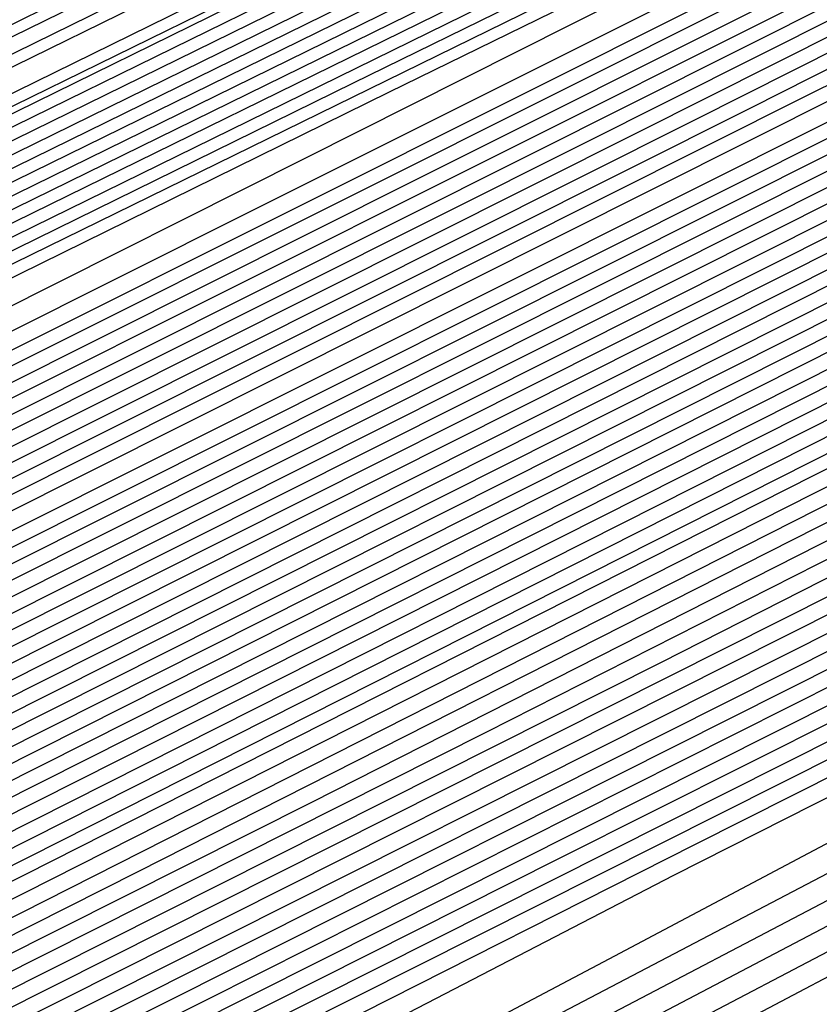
# Model space of a CAD drawing. Extents: x 3249832 to 3255657, y 13789405 to 13793316.
# Tile 346 of 656: x 3254711.84 to 3254712.84, y 13790584.58 to 13790585.81. Entities that reach past the tile are written whole.
import ezdxf

# ---------------------------------------------------------------- set-up
doc = ezdxf.new("R2010")
doc.units = 0
doc.header["$LTSCALE"] = 100
doc.header["$MEASUREMENT"] = 0
for name, color, linetype in [('GRATIO_CON', 10, 'CONTINUOUS'), ('GRATIO_ICON', 7, 'CONTINUOUS'), ('TARGETS_EAST', 7, 'CONTINUOUS')]:
    doc.layers.add(name, color=color, linetype=linetype)

# ---------------------------------------------------------------- blocks, each defined once
blk = doc.blocks.new('Gratio_032316_contours')
at = {"layer": 'GRATIO_CON', "color": 1, "linetype": 'Continuous', "flags": 128}
for points in [[(3254642.139, 13790551.7053), (3254660.6124, 13790560.6687), (3254682.3072, 13790571.2723), (3254700.7352, 13790580.305), (3254711.0317, 13790585.3564), (3254714.825, 13790587.2199), (3254715.3665, 13790587.4896), (3254715.3659, 13790587.4937), (3254715.3657, 13790587.4969), (3254715.3666, 13790587.4975), (3254715.9081, 13790587.7572), (3254719.6861, 13790589.589), (3254729.9352, 13790594.5687), (3254748.2689, 13790603.4881), (3254769.8147, 13790614.0012), (3254788.079, 13790622.9777)], [(3254643.9573, 13790552.6097), (3254661.9705, 13790561.3498), (3254683.1246, 13790571.6892), (3254701.0934, 13790580.4969), (3254711.1333, 13790585.4226), (3254714.8321, 13790587.2398), (3254715.3601, 13790587.5029), (3254715.3596, 13790587.5069), (3254715.3595, 13790587.5098), (3254715.3603, 13790587.5104), (3254715.8805, 13790587.7597), (3254719.5093, 13790589.5191), (3254729.3537, 13790594.3022), (3254746.9632, 13790602.8693), (3254767.6581, 13790612.9672), (3254785.2011, 13790621.5892)], [(3254645.7757, 13790553.5142), (3254663.3285, 13790562.0309), (3254683.9419, 13790572.1067), (3254701.4513, 13790580.6909), (3254711.2342, 13790585.4933), (3254714.8385, 13790587.2659), (3254715.3542, 13790587.5212), (3254715.853, 13790587.7617), (3254719.3325, 13790589.4492), (3254728.7721, 13790594.0356), (3254745.6576, 13790602.2505), (3254765.5015, 13790611.9331), (3254782.3232, 13790620.2006)], [(3254647.5941, 13790554.4186), (3254664.6865, 13790562.712), (3254684.7593, 13790572.5235), (3254701.8095, 13790580.8826), (3254711.336, 13790585.5591), (3254714.8458, 13790587.2852), (3254715.348, 13790587.5339), (3254715.8254, 13790587.7641), (3254719.1557, 13790589.3793), (3254728.1905, 13790593.7691), (3254744.3519, 13790601.6317), (3254763.3449, 13790610.8991), (3254779.4453, 13790618.8121)]]:
    blk.add_lwpolyline(points, dxfattribs=at)
at = {"layer": 'GRATIO_CON', "color": 5, "linetype": 'Continuous', "flags": 128}
for points in [[(3254645.4599, 13790553.036), (3254663.069, 13790561.7623), (3254683.7862, 13790571.9554), (3254701.3959, 13790580.5965), (3254711.2365, 13790585.4241), (3254714.8618, 13790587.205), (3254715.3792, 13790587.4629), (3254715.3785, 13790587.4674), (3254715.3782, 13790587.4709), (3254715.379, 13790587.4719), (3254715.9133, 13790587.7279), (3254719.64, 13790589.5343), (3254729.7495, 13790594.4457), (3254747.8375, 13790603.2357), (3254769.1201, 13790613.5531), (3254787.2186, 13790622.2657)], [(3254649.9599, 13790555.2348), (3254666.4373, 13790563.4004), (3254685.823, 13790572.9383), (3254702.301, 13790581.0241), (3254711.5092, 13790585.5415), (3254714.9015, 13790587.208), (3254715.3856, 13790587.4496), (3254715.3848, 13790587.4542), (3254715.3844, 13790587.458), (3254715.3852, 13790587.4591), (3254715.9013, 13790587.7061), (3254719.4996, 13790589.4499), (3254729.2606, 13790594.1916), (3254746.7248, 13790602.6782), (3254767.2733, 13790612.6396), (3254784.7474, 13790621.0516)], [(3254645.8078, 13790553.0477), (3254654.4599, 13790557.4337), (3254669.8056, 13790565.0385), (3254687.8597, 13790573.9222), (3254703.2055, 13790581.4548), (3254711.7805, 13790585.6657), (3254714.9395, 13790587.2206), (3254715.3915, 13790587.4448), (3254715.8892, 13790587.6839), (3254719.3592, 13790589.3654), (3254728.7717, 13790593.9374), (3254745.612, 13790602.1206), (3254765.4264, 13790611.7261), (3254782.2763, 13790619.8376)], [(3254650.9146, 13790555.5543), (3254658.9599, 13790559.6325), (3254673.1739, 13790566.6765), (3254689.8966, 13790574.9051), (3254704.1107, 13790581.8824), (3254712.0533, 13790585.783), (3254714.9794, 13790587.2235), (3254715.3982, 13790587.4313), (3254715.8776, 13790587.6614), (3254719.2191, 13790589.2805), (3254728.2829, 13790593.683), (3254744.4993, 13790601.563), (3254763.5796, 13790610.8126), (3254779.8051, 13790618.6235)], [(3254649.0895, 13790554.2614), (3254654.3182, 13790556.9458), (3254657.5919, 13790558.6919), (3254661.1283, 13790560.5677), (3254667.9599, 13790564.0302), (3254679.9106, 13790569.9526), (3254693.9704, 13790576.8709), (3254705.921, 13790582.737), (3254712.5988, 13790586.0165), (3254715.0585, 13790587.2285), (3254715.4093, 13790587.4057), (3254715.4091, 13790587.4086), (3254715.4097, 13790587.4091), (3254715.4114, 13790587.4072), (3254715.8544, 13790587.617), (3254718.939, 13790589.1106), (3254727.3053, 13790593.1741), (3254742.2739, 13790600.4477), (3254759.8859, 13790608.9855), (3254774.8628, 13790616.1954)], [(3254652.9316, 13790556.1611), (3254659.0279, 13790559.2737), (3254662.7531, 13790561.2358), (3254666.2352, 13790563.0744), (3254672.4599, 13790566.2291), (3254683.2789, 13790571.5906), (3254696.0073, 13790577.8537), (3254706.8262, 13790583.1644), (3254712.8717, 13790586.1333), (3254715.0984, 13790587.2306), (3254715.416, 13790587.3911), (3254715.416, 13790587.3939), (3254715.4167, 13790587.3946), (3254715.4184, 13790587.393), (3254715.843, 13790587.5942), (3254718.799, 13790589.0255), (3254726.8166, 13790592.9197), (3254741.1612, 13790599.8901), (3254758.039, 13790608.072), (3254772.3917, 13790614.9813)], [(3254648.5889, 13790553.912), (3254656.7738, 13790558.0608), (3254663.7375, 13790561.6017), (3254667.9142, 13790563.7796), (3254671.342, 13790565.581), (3254676.9599, 13790568.4279), (3254686.6472, 13790573.2286), (3254698.0442, 13790578.8366), (3254707.7315, 13790583.5918), (3254713.1445, 13790586.2502), (3254715.1383, 13790587.2327), (3254715.4228, 13790587.3765), (3254715.4229, 13790587.3793), (3254715.4236, 13790587.3802), (3254715.4253, 13790587.3788), (3254715.8315, 13790587.5713), (3254718.659, 13790588.9404), (3254726.3278, 13790592.6653), (3254740.0485, 13790599.3324), (3254756.1922, 13790607.1585), (3254769.9205, 13790613.7673), (3254777.6832, 13790617.4194)], [(3254651.4104, 13790555.3035), (3254660.616, 13790559.9605), (3254668.4472, 13790563.9297), (3254673.0754, 13790566.3235), (3254676.4489, 13790568.0877), (3254681.4599, 13790570.6267), (3254690.0155, 13790574.8666), (3254700.0811, 13790579.8195), (3254708.6367, 13790584.0191), (3254713.4173, 13790586.367), (3254715.1783, 13790587.2348), (3254715.4296, 13790587.362), (3254715.4297, 13790587.3647), (3254715.4306, 13790587.3657), (3254715.4323, 13790587.3646), (3254715.8201, 13790587.5485), (3254718.5189, 13790588.8554), (3254725.8391, 13790592.4108), (3254738.9357, 13790598.7748), (3254754.3453, 13790606.2449), (3254767.4494, 13790612.5532), (3254774.8722, 13790616.0455)], [(3254647.5106, 13790553.2224), (3254657.0534, 13790558.0863), (3254668.3003, 13790563.7598), (3254677.8665, 13790568.5857), (3254683.3978, 13790571.4112), (3254686.6626, 13790573.101), (3254690.46, 13790575.0244), (3254696.7522, 13790578.1426), (3254704.1549, 13790581.7852), (3254710.4471, 13790584.8739), (3254713.963, 13790586.6006), (3254715.2582, 13790587.2389), (3254715.4431, 13790587.3328), (3254715.4435, 13790587.3354), (3254715.4445, 13790587.3367), (3254715.4462, 13790587.3361), (3254715.7971, 13790587.5028), (3254718.2389, 13790588.6852), (3254724.8615, 13790591.9019), (3254736.7103, 13790597.6595), (3254750.6516, 13790604.4179), (3254762.5071, 13790610.1251), (3254769.2501, 13790613.2977), (3254772.4608, 13790614.7267)], [(3254691.7695, 13790575.6077), (3254694.96, 13790577.2233), (3254700.1205, 13790579.7806), (3254706.1918, 13790582.7681), (3254711.3523, 13790585.3012), (3254714.2359, 13790586.7174), (3254715.2981, 13790587.241), (3254715.4499, 13790587.3183), (3254715.4504, 13790587.3208), (3254715.4515, 13790587.3223), (3254715.4532, 13790587.3219), (3254715.7857, 13790587.4799), (3254718.0989, 13790588.6002), (3254724.3728, 13790591.6475), (3254735.5976, 13790597.1019), (3254748.8048, 13790603.5044), (3254760.036, 13790608.911), (3254766.439, 13790611.9238), (3254769.587, 13790613.3281), (3254772.1591, 13790614.4553)], [(3254687.2858, 13790573.2417), (3254693.7202, 13790576.4989), (3254696.8763, 13790578.1144), (3254699.46, 13790579.4221), (3254703.4888, 13790581.4187), (3254708.2287, 13790583.751), (3254712.2575, 13790585.7286), (3254714.5087, 13790586.8342), (3254715.338, 13790587.2431), (3254715.4567, 13790587.3037), (3254715.4573, 13790587.3062), (3254715.4584, 13790587.3078), (3254715.4602, 13790587.3077), (3254715.7742, 13790587.4571), (3254717.9589, 13790588.5151), (3254723.884, 13790591.393), (3254734.4849, 13790596.5443), (3254746.9579, 13790602.5908), (3254757.5648, 13790607.6969), (3254763.628, 13790610.5499), (3254766.7132, 13790611.9296), (3254769.4468, 13790613.139), (3254773.8018, 13790615.1582)], [(3254691.9954, 13790575.5697), (3254698.8813, 13790579.0427), (3254701.9832, 13790580.621), (3254703.96, 13790581.621), (3254706.8571, 13790583.0567), (3254710.2655, 13790584.7338), (3254713.1627, 13790586.1559), (3254714.7816, 13790586.951), (3254715.378, 13790587.2452), (3254715.4634, 13790587.2891), (3254715.4641, 13790587.2915), (3254715.4654, 13790587.2933), (3254715.4671, 13790587.2935), (3254715.7628, 13790587.4342), (3254717.8189, 13790588.43), (3254723.3953, 13790591.1386), (3254733.3722, 13790595.9866), (3254745.1111, 13790601.6773), (3254755.0937, 13790606.4829), (3254760.817, 13790609.176), (3254763.8393, 13790610.531), (3254766.7345, 13790611.8227), (3254771.4153, 13790614)], [(3254687.5111, 13790573.2582), (3254701.4147, 13790580.2257), (3254709.2037, 13790584.1304), (3254712.1969, 13790585.6344), (3254712.96, 13790586.0188), (3254713.5937, 13790586.3332), (3254714.3394, 13790586.7008), (3254714.9737, 13790587.0132), (3254715.3288, 13790587.1891), (3254715.4606, 13790587.2552), (3254715.4811, 13790587.2651), (3254715.7399, 13790587.3885), (3254717.5388, 13790588.2599), (3254722.4177, 13790590.6297), (3254731.1468, 13790594.8713), (3254741.4174, 13790599.8502), (3254750.1514, 13790604.0547), (3254755.1949, 13790606.4282), (3254758.0917, 13790607.7338), (3254761.31, 13790609.19), (3254766.6422, 13790611.6836), (3254773.1773, 13790614.7751)], [(3254650.9017, 13790554.6653), (3254658.8371, 13790558.7771), (3254673.0892, 13790565.9887), (3254689.8746, 13790574.4203), (3254704.1484, 13790581.5711), (3254712.1263, 13790585.5666), (3254715.0665, 13790587.04), (3254715.4881, 13790587.251), (3254715.7284, 13790587.3657), (3254717.3988, 13790588.1749), (3254721.929, 13790590.3752), (3254730.0341, 13790594.3137), (3254739.5705, 13790598.9367), (3254747.6802, 13790602.8407), (3254752.3838, 13790605.0543), (3254755.2179, 13790606.3353), (3254758.5977, 13790607.8737), (3254764.2556, 13790610.5253), (3254771.1907, 13790613.8082)], [(3254652.1037, 13790555.2502), (3254659.8925, 13790559.2859), (3254673.8812, 13790566.3638), (3254690.3563, 13790574.639), (3254704.3657, 13790581.6567), (3254712.195, 13790585.5772), (3254715.0794, 13790587.0229), (3254715.4916, 13790587.2315), (3254715.4923, 13790587.2341), (3254715.4936, 13790587.2363), (3254715.4952, 13790587.2371), (3254715.717, 13790587.343), (3254717.2588, 13790588.0898), (3254721.4402, 13790590.1208), (3254728.9214, 13790593.7561), (3254737.7237, 13790598.0232), (3254745.2091, 13790601.6266), (3254749.5728, 13790603.6804), (3254752.344, 13790604.9367), (3254755.8855, 13790606.5574), (3254761.8691, 13790609.3671), (3254769.2041, 13790612.8413), (3254776.1088, 13790616.118)], [(3254650.5295, 13790554.2765), (3254653.3056, 13790555.8352), (3254660.9478, 13790559.7949), (3254674.6731, 13790566.7396), (3254690.838, 13790574.8591), (3254704.5835, 13790581.7451), (3254712.2651, 13790585.5926), (3254715.0949, 13790587.012), (3254715.4992, 13790587.2173), (3254715.4997, 13790587.2202), (3254715.5008, 13790587.2224), (3254715.5022, 13790587.2231), (3254715.7056, 13790587.3202), (3254717.1188, 13790588.0047), (3254720.9515, 13790589.8664), (3254727.8087, 13790593.1984), (3254735.8769, 13790597.1097), (3254742.7379, 13790600.4126), (3254746.7617, 13790602.3065), (3254749.4702, 13790603.5381), (3254753.1732, 13790605.2411), (3254759.4825, 13790608.2089), (3254767.2174, 13790611.8744), (3254774.4989, 13790615.3301)], [(3254653.0399, 13790555.5064), (3254655.7096, 13790557.0052), (3254663.0585, 13790560.8129), (3254676.257, 13790567.4911), (3254691.8012, 13790575.2992), (3254705.0188, 13790581.9215), (3254712.405, 13790585.6223), (3254715.1255, 13790586.9884), (3254715.5137, 13790587.187), (3254715.5139, 13790587.1907), (3254715.5149, 13790587.1935), (3254715.5162, 13790587.1948), (3254715.6827, 13790587.2745), (3254716.8387, 13790587.8346), (3254719.9739, 13790589.3575), (3254725.5832, 13790592.0832), (3254732.1832, 13790595.2826), (3254737.7956, 13790597.9844), (3254741.1396, 13790599.5586), (3254743.7225, 13790600.741), (3254747.7487, 13790602.6085), (3254754.7095, 13790605.8925), (3254763.2441, 13790609.9406), (3254771.2789, 13790613.7544)], [(3254692.2829, 13790575.5193), (3254705.2366, 13790582.0098), (3254712.4751, 13790585.6374), (3254715.1409, 13790586.9771), (3254715.5211, 13790587.1724), (3254715.5211, 13790587.1764), (3254715.522, 13790587.1793), (3254715.5233, 13790587.1807), (3254715.6712, 13790587.2517), (3254716.6987, 13790587.7496), (3254719.4852, 13790589.103), (3254724.4705, 13790591.5255), (3254730.3363, 13790594.3691), (3254735.3245, 13790596.7704), (3254738.3286, 13790598.1847), (3254740.8487, 13790599.3424), (3254745.0364, 13790601.2922), (3254752.3229, 13790604.7343), (3254761.2575, 13790608.9736), (3254769.6689, 13790612.9665), (3254775.8378, 13790615.8811)], [(3254677.8408, 13790568.2426), (3254692.7645, 13790575.7394), (3254705.4543, 13790582.0981), (3254712.5451, 13790585.6526), (3254715.1564, 13790586.9658), (3254715.5285, 13790587.1578), (3254715.5284, 13790587.1621), (3254715.5291, 13790587.1652), (3254715.5303, 13790587.1667), (3254715.6598, 13790587.2289), (3254716.5587, 13790587.6645), (3254718.9964, 13790588.8486), (3254723.3578, 13790590.9679), (3254728.4895, 13790593.4556), (3254732.8533, 13790595.5563), (3254735.5176, 13790596.8108), (3254737.9749, 13790597.9438), (3254742.3242, 13790599.9759), (3254749.9364, 13790603.5761), (3254759.2708, 13790608.0067), (3254768.0589, 13790612.1786), (3254774.5039, 13790615.224)], [(3254678.6327, 13790568.6184), (3254693.2462, 13790575.9595), (3254705.672, 13790582.1864), (3254712.6152, 13790585.6677), (3254715.1718, 13790586.9544), (3254715.5359, 13790587.1432), (3254715.5356, 13790587.1479), (3254715.5363, 13790587.151), (3254715.5373, 13790587.1526), (3254715.6484, 13790587.2061), (3254716.4187, 13790587.5794), (3254718.5077, 13790588.5941), (3254722.2451, 13790590.4102), (3254726.6426, 13790592.542), (3254730.3822, 13790594.3422), (3254732.7065, 13790595.4369), (3254735.101, 13790596.5452), (3254739.6119, 13790598.6596), (3254747.5498, 13790602.4179), (3254757.2842, 13790607.0398), (3254766.4489, 13790611.3907), (3254773.17, 13790614.5669)], [(3254680.2165, 13790569.3699), (3254694.2095, 13790576.3997), (3254706.1075, 13790582.363), (3254712.7553, 13790585.698), (3254715.2027, 13790586.9318), (3254715.5507, 13790587.114), (3254715.5501, 13790587.1193), (3254715.5505, 13790587.1228), (3254715.5514, 13790587.1245), (3254715.6255, 13790587.1605), (3254716.1386, 13790587.4093), (3254717.5302, 13790588.0852), (3254720.0197, 13790589.295), (3254722.9489, 13790590.715), (3254725.4399, 13790591.9141), (3254727.0844, 13790592.6891), (3254729.3534, 13790593.7481), (3254734.1874, 13790596.027), (3254742.7767, 13790600.1014), (3254753.3109, 13790605.106), (3254763.2289, 13790609.8149), (3254770.5022, 13790613.2526), (3254775.2309, 13790615.445)], [(3254681.0084, 13790569.7457), (3254694.6911, 13790576.6198), (3254706.3252, 13790582.4514), (3254712.8253, 13790585.7131), (3254715.2181, 13790586.9205), (3254715.5581, 13790587.0994), (3254715.5573, 13790587.105), (3254715.5577, 13790587.1086), (3254715.5585, 13790587.1105), (3254715.614, 13790587.1377), (3254715.9986, 13790587.3243), (3254717.0414, 13790587.8308), (3254718.907, 13790588.7373), (3254721.1021, 13790589.8014), (3254722.9687, 13790590.7), (3254724.2734, 13790591.3152), (3254726.4795, 13790592.3495), (3254731.4751, 13790594.7106), (3254740.3902, 13790598.9432), (3254751.3242, 13790604.1391), (3254761.6189, 13790609.027), (3254769.1683, 13790612.5955), (3254774.0756, 13790614.8726)], [(3254681.8003, 13790570.1215), (3254695.1728, 13790576.8399), (3254706.5429, 13790582.5397), (3254712.8954, 13790585.7283), (3254715.2336, 13790586.9092), (3254715.5655, 13790587.0848), (3254715.5646, 13790587.0908), (3254715.5648, 13790587.0945), (3254715.5655, 13790587.0964), (3254715.6026, 13790587.1149), (3254715.8586, 13790587.2392), (3254716.5526, 13790587.5763), (3254717.7943, 13790588.1797), (3254719.2552, 13790588.8879), (3254720.4976, 13790589.486), (3254721.4623, 13790589.9413), (3254723.6057, 13790590.9509), (3254728.7628, 13790593.3943), (3254738.0036, 13790597.785), (3254749.3376, 13790603.1722), (3254760.0089, 13790608.2391), (3254767.8344, 13790611.9384), (3254772.9202, 13790614.3002)], [(3254682.5923, 13790570.4972), (3254695.6546, 13790577.0593), (3254706.7614, 13790582.6258), (3254712.967, 13790585.7384), (3254715.2513, 13790586.8898), (3254715.5753, 13790587.0598), (3254715.5732, 13790587.0655), (3254715.5718, 13790587.0702), (3254715.5712, 13790587.0742), (3254715.5713, 13790587.0777), (3254715.5719, 13790587.0805), (3254715.5725, 13790587.0824), (3254715.5912, 13790587.0921), (3254715.7186, 13790587.1542), (3254716.0639, 13790587.3219), (3254716.6816, 13790587.6221), (3254717.4084, 13790587.9744), (3254718.0264, 13790588.2719), (3254718.6513, 13790588.5674), (3254720.7319, 13790589.5523), (3254726.0506, 13790592.078), (3254735.6171, 13790596.6268), (3254747.3509, 13790602.2053)], [(3254684.1761, 13790571.2487), (3254696.618, 13790577.4994), (3254707.1969, 13790582.802), (3254713.1074, 13790585.7679), (3254715.2826, 13790586.8659), (3254715.5906, 13790587.0293), (3254715.5881, 13790587.0358), (3254715.5865, 13790587.0411), (3254715.5857, 13790587.0455), (3254715.5857, 13790587.0491), (3254715.5862, 13790587.0517), (3254715.5868, 13790587.0533), (3254715.8668, 13790587.1867), (3254717.823, 13790588.1171), (3254723.1317, 13790590.6428), (3254732.719, 13790595.2041), (3254744.5101, 13790600.8106), (3254755.6802, 13790606.114), (3254763.9812, 13790610.0377), (3254769.4727, 13790612.5918), (3254772.7913, 13790614.058)], [(3254684.968, 13790571.6245), (3254697.0997, 13790577.7194), (3254707.4147, 13790582.8902), (3254713.1775, 13790585.7827), (3254715.2982, 13790586.854), (3254715.5983, 13790587.014), (3254715.5956, 13790587.0209), (3254715.5938, 13790587.0266), (3254715.5929, 13790587.0311), (3254715.5928, 13790587.0347), (3254715.5933, 13790587.0371), (3254715.5941, 13790587.0382), (3254715.8655, 13790587.1668), (3254717.7598, 13790588.067), (3254722.9002, 13790590.5119), (3254732.1888, 13790594.9308), (3254743.6448, 13790600.3775), (3254754.5666, 13790605.5623), (3254762.7944, 13790609.4506), (3254768.3357, 13790612.0281), (3254771.74, 13790613.536)], [(3254685.7599, 13790572.0002), (3254697.5813, 13790577.9395), (3254707.6325, 13790582.9783), (3254713.2477, 13790585.7974), (3254715.3139, 13790586.8421), (3254715.6059, 13790586.9987), (3254715.6031, 13790587.0061), (3254715.6012, 13790587.0121), (3254715.6002, 13790587.0168), (3254715.6, 13790587.0202), (3254715.6005, 13790587.0224), (3254715.6014, 13790587.0231), (3254715.8641, 13790587.1469), (3254717.6967, 13790588.0169), (3254722.6687, 13790590.3811), (3254731.6586, 13790594.6574), (3254742.7795, 13790599.9444), (3254753.4529, 13790605.0106), (3254761.6075, 13790608.8634), (3254767.1987, 13790611.4645), (3254770.6888, 13790613.014), (3254772.5688, 13790613.737)], [(3254686.5518, 13790572.376), (3254698.063, 13790578.1595), (3254707.8503, 13790583.0665), (3254713.3179, 13790585.8122), (3254715.3295, 13790586.8301), (3254715.6136, 13790586.9834), (3254715.6106, 13790586.9912), (3254715.6085, 13790586.9975), (3254715.6074, 13790587.0024), (3254715.6072, 13790587.0058), (3254715.6076, 13790587.0078), (3254715.6086, 13790587.008), (3254715.8627, 13790587.127), (3254717.6335, 13790587.9669), (3254722.4373, 13790590.2503), (3254731.1285, 13790594.3841), (3254741.9141, 13790599.5112), (3254752.3392, 13790604.4589), (3254760.4207, 13790608.2763), (3254766.0618, 13790610.9008), (3254769.6376, 13790612.4919), (3254771.5699, 13790613.2422)], [(3254688.1357, 13790573.1275), (3254699.0263, 13790578.5996), (3254708.2858, 13790583.2427), (3254713.4583, 13790585.8417), (3254715.3608, 13790586.8063), (3254715.6289, 13790586.9528), (3254715.6255, 13790586.9616), (3254715.6232, 13790586.9685), (3254715.6219, 13790586.9736), (3254715.6215, 13790586.977), (3254715.6219, 13790586.9785), (3254715.6231, 13790586.9779), (3254715.86, 13790587.0872), (3254717.5072, 13790587.8667), (3254721.9744, 13790589.9887), (3254730.0682, 13790593.8374), (3254740.1834, 13790598.645), (3254750.1119, 13790603.3555)], [(3254688.9276, 13790573.5033), (3254699.508, 13790578.8196), (3254708.5036, 13790583.3309), (3254713.5284, 13790585.8564), (3254715.3764, 13790586.7943), (3254715.6366, 13790586.9375), (3254715.633, 13790586.9467), (3254715.6306, 13790586.954), (3254715.6292, 13790586.9593), (3254715.6287, 13790586.9626), (3254715.6291, 13790586.9638), (3254715.6304, 13790586.9628), (3254715.8586, 13790587.0673), (3254717.444, 13790587.8166), (3254721.7429, 13790589.8578), (3254729.538, 13790593.5641), (3254739.3181, 13790598.2119), (3254748.9983, 13790602.8038)], [(3254689.7195, 13790573.8791), (3254699.9897, 13790579.0397), (3254708.7214, 13790583.419), (3254713.5986, 13790585.8712), (3254715.392, 13790586.7824), (3254715.6442, 13790586.9223), (3254715.6405, 13790586.9319), (3254715.638, 13790586.9394), (3254715.6364, 13790586.9449), (3254715.6358, 13790586.9482), (3254715.6363, 13790586.9492), (3254715.6377, 13790586.9477), (3254715.8573, 13790587.0474), (3254717.3809, 13790587.7665), (3254721.5114, 13790589.727), (3254729.0078, 13790593.2907), (3254738.4527, 13790597.7787), (3254747.8846, 13790602.2521)], [(3254690.5114, 13790574.2548), (3254700.4713, 13790579.2597), (3254708.9392, 13790583.5072), (3254713.6688, 13790585.8859), (3254715.4077, 13790586.7705), (3254715.6519, 13790586.907), (3254715.648, 13790586.917), (3254715.6453, 13790586.9249), (3254715.6437, 13790586.9305), (3254715.643, 13790586.9338), (3254715.6434, 13790586.9345), (3254715.6449, 13790586.9327), (3254715.8559, 13790587.0275), (3254717.3177, 13790587.7164), (3254721.28, 13790589.5962), (3254728.4777, 13790593.0174), (3254737.5874, 13790597.3456), (3254746.7709, 13790601.7004)], [(3254692.0952, 13790575.0064), (3254701.4347, 13790579.6998), (3254709.3748, 13790583.6834), (3254713.8091, 13790585.9154), (3254715.439, 13790586.7467), (3254715.6673, 13790586.8766), (3254715.6632, 13790586.8877), (3254715.661, 13790586.8953), (3254715.6608, 13790586.8982), (3254715.8536, 13790586.9865), (3254717.1914, 13790587.6161), (3254720.817, 13790589.3346), (3254727.4174, 13790592.4707), (3254735.8567, 13790596.4794), (3254744.5436, 13790600.597), (3254752.1128, 13790604.1664)], [(3254685.2199, 13790571.5024), (3254692.8871, 13790575.3821), (3254701.9163, 13790579.9198), (3254709.5925, 13790583.7716), (3254713.8793, 13790585.9301), (3254715.4546, 13790586.7347), (3254715.6749, 13790586.8612), (3254715.6706, 13790586.8725), (3254715.6682, 13790586.8802), (3254715.6682, 13790586.8829), (3254715.8522, 13790586.9665), (3254717.1283, 13790587.566), (3254720.5856, 13790589.2037), (3254726.8872, 13790592.1973), (3254734.9913, 13790596.0463), (3254743.4299, 13790600.0453), (3254750.9259, 13790603.5792)], [(3254686.2753, 13790572.0114), (3254693.679, 13790575.7579), (3254702.398, 13790580.1398), (3254709.8103, 13790583.8597), (3254713.9495, 13790585.9449), (3254715.4703, 13790586.7228), (3254715.6826, 13790586.8457), (3254715.6781, 13790586.8572), (3254715.6757, 13790586.8649), (3254715.6756, 13790586.8673), (3254715.851, 13790586.9463), (3254717.0652, 13790587.5158), (3254720.3542, 13790589.0728), (3254726.3571, 13790591.924), (3254734.126, 13790595.6131), (3254742.3163, 13790599.4936), (3254749.7391, 13790602.9921)], [(3254687.3306, 13790572.5204), (3254694.471, 13790576.1337), (3254702.8797, 13790580.3599), (3254710.0281, 13790583.9478), (3254714.0197, 13790585.9596), (3254715.486, 13790586.7106), (3254715.6904, 13790586.8298), (3254715.6861, 13790586.841), (3254715.6838, 13790586.8481), (3254715.6839, 13790586.8501), (3254715.8505, 13790586.9246), (3254717.0026, 13790587.4646), (3254720.1229, 13790588.9415), (3254725.827, 13790591.6505), (3254733.2607, 13790595.18), (3254741.2026, 13790598.9419), (3254748.5522, 13790602.4049)], [(3254689.4412, 13790573.5385), (3254696.0548, 13790576.8852), (3254703.843, 13790580.8), (3254710.4637, 13790584.1241), (3254714.1601, 13790585.9891), (3254715.5173, 13790586.6864), (3254715.7061, 13790586.798), (3254715.7019, 13790586.8086), (3254715.7, 13790586.8146), (3254715.7004, 13790586.8156), (3254715.8494, 13790586.8813), (3254716.8773, 13790587.3622), (3254719.6605, 13790588.6789), (3254724.7668, 13790591.1035), (3254731.53, 13790594.3137), (3254738.9753, 13790597.8385), (3254746.1785, 13790601.2307)], [(3254690.4965, 13790574.0475), (3254696.8467, 13790577.2609), (3254704.3247, 13790581.02), (3254710.6814, 13790584.2123), (3254714.2303, 13790586.0038), (3254715.533, 13790586.6743), (3254715.714, 13790586.7821), (3254715.7099, 13790586.7923), (3254715.7081, 13790586.7978), (3254715.7087, 13790586.7983), (3254715.8489, 13790586.8596), (3254716.8147, 13790587.311), (3254719.4293, 13790588.5476), (3254724.2367, 13790590.83), (3254730.6646, 13790593.8806), (3254737.8616, 13790597.2868), (3254744.9917, 13790600.6435)], [(3254691.5518, 13790574.5565), (3254697.6386, 13790577.6367), (3254704.8063, 13790581.24), (3254710.8992, 13790584.3004), (3254714.3004, 13790586.0185), (3254715.5487, 13790586.6622), (3254715.7218, 13790586.7662), (3254715.7178, 13790586.7761), (3254715.7162, 13790586.781), (3254715.7169, 13790586.7811), (3254715.8483, 13790586.838), (3254716.752, 13790587.2598), (3254719.198, 13790588.4163), (3254723.7066, 13790590.5565), (3254729.7993, 13790593.4474), (3254736.7479, 13790596.7351), (3254743.8048, 13790600.0564), (3254750.1441, 13790603.0095)], [(3254692.6071, 13790575.0655), (3254698.4305, 13790578.0125), (3254705.288, 13790581.4601), (3254711.117, 13790584.3885), (3254714.3706, 13790586.0332), (3254715.5644, 13790586.6501), (3254715.7297, 13790586.7503), (3254715.7257, 13790586.7599), (3254715.7243, 13790586.7643), (3254715.7252, 13790586.7639), (3254715.8478, 13790586.8163), (3254716.6894, 13790587.2086), (3254718.9668, 13790588.2849), (3254723.1765, 13790590.283), (3254728.934, 13790593.0143), (3254735.6343, 13790596.1835), (3254742.618, 13790599.4693), (3254749.0072, 13790602.4459)], [(3254691.7685, 13790574.5555), (3254694.7177, 13790576.0836), (3254700.0143, 13790578.764), (3254706.2512, 13790581.9005), (3254711.5522, 13790584.5659), (3254714.5103, 13790586.065), (3254715.5954, 13790586.6284), (3254715.7466, 13790586.7184), (3254715.8482, 13790586.7698), (3254716.5643, 13790587.1058), (3254718.5044, 13790588.0223), (3254722.1163, 13790589.7361), (3254727.2033, 13790592.148), (3254733.407, 13790595.0801), (3254740.2443, 13790598.295), (3254746.7332, 13790601.3185)], [(3254691.9524, 13790574.5689), (3254692.9705, 13790575.1405), (3254695.773, 13790576.5926), (3254700.8063, 13790579.1398), (3254706.7329, 13790582.1204), (3254711.7701, 13790584.6536), (3254714.5808, 13790586.0787), (3254715.6116, 13790586.6148), (3254715.755, 13790586.7009), (3254715.8477, 13790586.748), (3254716.5017, 13790587.0546), (3254718.2731, 13790587.891), (3254721.5863, 13790589.4626), (3254726.338, 13790591.7148), (3254732.2933, 13790594.5284), (3254739.0575, 13790597.7078), (3254745.5962, 13790600.7549)], [(3254692.5832, 13790574.7153), (3254693.0422, 13790574.9924), (3254693.0886, 13790575.0656), (3254693.2076, 13790575.1838), (3254694.1724, 13790575.7255), (3254696.8283, 13790577.1016), (3254701.5982, 13790579.5155), (3254707.2147, 13790582.3403), (3254711.9881, 13790584.7413), (3254714.6513, 13790586.0925), (3254715.6277, 13790586.6012), (3254715.7634, 13790586.6833), (3254715.8472, 13790586.7262), (3254716.4391, 13790587.0034), (3254718.0419, 13790587.7597), (3254721.0562, 13790589.1891), (3254725.4726, 13790591.2817), (3254731.1796, 13790593.9767), (3254737.8706, 13790597.1207), (3254744.4593, 13790600.1912), (3254749.6643, 13790602.5732)], [(3254692.5223, 13790574.6256), (3254693.8324, 13790575.3348), (3254694.3015, 13790575.6152), (3254694.3504, 13790575.6871), (3254694.4629, 13790575.7987), (3254695.3744, 13790576.3105), (3254697.8837, 13790577.6106), (3254702.3901, 13790579.8913), (3254707.6964, 13790582.5602), (3254712.2061, 13790584.8288), (3254714.7221, 13790586.1058), (3254715.6444, 13790586.587), (3254715.7723, 13790586.665), (3254715.8471, 13790586.7039), (3254716.3767, 13790586.9518), (3254717.8108, 13790587.6282), (3254720.5261, 13790588.9155), (3254724.6073, 13790590.8486), (3254730.066, 13790593.425), (3254736.6838, 13790596.5336), (3254743.3223, 13790599.6276), (3254748.6131, 13790602.0511)], [(3254692.5199, 13790574.5458), (3254694.97, 13790575.8408), (3254696.3308, 13790576.574), (3254696.8201, 13790576.8609), (3254696.8741, 13790576.93), (3254696.9733, 13790577.0286), (3254697.7783, 13790577.4805), (3254699.9943, 13790578.6287), (3254703.9739, 13790580.6428), (3254708.66, 13790582.9997), (3254712.6425, 13790585.0035), (3254714.8643, 13790586.1316), (3254715.6786, 13790586.5571), (3254715.7913, 13790586.6268), (3254715.848, 13790586.6577), (3254716.2527, 13790586.8476), (3254717.3489, 13790587.3648), (3254719.4661, 13790588.3683), (3254722.8766, 13790589.9822), (3254727.8386, 13790592.3216), (3254734.3101, 13790595.3593), (3254741.0483, 13790598.5002), (3254746.5107, 13790601.007)], [(3254690.7614, 13790573.5823), (3254693.6995, 13790575.131), (3254696.1939, 13790576.4485), (3254697.5799, 13790577.1935), (3254698.0794, 13790577.4837), (3254698.1359, 13790577.5514), (3254698.2286, 13790577.6435), (3254698.9803, 13790578.0655), (3254701.0496, 13790579.1377), (3254704.7659, 13790581.0185), (3254709.1418, 13790583.2195), (3254712.8607, 13790585.0908), (3254714.9354, 13790586.1445), (3254715.6957, 13790586.5422), (3254715.8008, 13790586.6077), (3254715.8484, 13790586.6346), (3254716.1906, 13790586.7956), (3254717.1179, 13790587.2331), (3254718.9361, 13790588.0947), (3254722.0113, 13790589.5491), (3254726.725, 13790591.7699), (3254733.1232, 13790594.7722), (3254739.9114, 13790597.9366), (3254745.4594, 13790600.485)], [(3254691.8891, 13790574.1408), (3254694.879, 13790575.7162), (3254697.4178, 13790577.0561), (3254698.8291, 13790577.8131), (3254699.3387, 13790578.1066), (3254699.3977, 13790578.1728), (3254699.4838, 13790578.2584), (3254700.1822, 13790578.6505), (3254702.1049, 13790579.6467), (3254705.5578, 13790581.3942), (3254709.6236, 13790583.4393), (3254713.0789, 13790585.1781), (3254715.0065, 13790586.1574), (3254715.7128, 13790586.5273), (3254715.8103, 13790586.5886), (3254715.8489, 13790586.6115), (3254716.1286, 13790586.7435), (3254716.887, 13790587.1013), (3254718.4061, 13790587.8211), (3254721.146, 13790589.1159), (3254725.6113, 13790591.2182), (3254731.9364, 13790594.185)], [(3254700.739, 13790578.8733), (3254701.3842, 13790579.2355), (3254703.1602, 13790580.1557), (3254706.3497, 13790581.7699), (3254710.1054, 13790583.6589), (3254713.2973, 13790585.2645), (3254715.0779, 13790586.1684), (3254715.7302, 13790586.5099), (3254715.8195, 13790586.5677), (3254715.8167, 13790586.5744), (3254715.8158, 13790586.5773), (3254715.8161, 13790586.5776), (3254715.8482, 13790586.5908), (3254716.0664, 13790586.6917), (3254716.656, 13790586.9696), (3254717.8761, 13790587.5475), (3254720.2806, 13790588.6828), (3254724.4976, 13790590.6665), (3254730.7495, 13790593.5979)], [(3254701.0893, 13790578.8791), (3254702.5767, 13790579.6718), (3254703.1167, 13790579.9751), (3254703.1831, 13790580.0372), (3254703.2495, 13790580.1032), (3254703.7881, 13790580.4056), (3254705.2708, 13790581.1738), (3254707.9336, 13790582.5214), (3254711.069, 13790584.0984), (3254713.7337, 13790585.4389), (3254715.2203, 13790586.1935), (3254715.7648, 13790586.4786), (3254715.8393, 13790586.5272), (3254715.8369, 13790586.5335), (3254715.8358, 13790586.5368), (3254715.8357, 13790586.538), (3254715.8493, 13790586.5443), (3254715.9424, 13790586.5876), (3254716.1941, 13790586.7062), (3254716.816, 13790587.0003), (3254718.55, 13790587.8165), (3254722.2703, 13790589.5631), (3254728.3759, 13790592.4236)], [(3254699.5972, 13790578.0569), (3254702.3132, 13790579.4867), (3254703.8259, 13790580.2913), (3254704.376, 13790580.5979), (3254704.4449, 13790580.6586), (3254704.5048, 13790580.7181), (3254704.9901, 13790580.9906), (3254706.3261, 13790581.6828), (3254708.7255, 13790582.8971), (3254711.5508, 13790584.3181), (3254713.952, 13790585.526), (3254715.2915, 13790586.206), (3254715.7822, 13790586.463), (3254715.8492, 13790586.507), (3254715.8469, 13790586.513), (3254715.8458, 13790586.5165), (3254715.8455, 13790586.5183), (3254715.8498, 13790586.521), (3254715.8804, 13790586.5355), (3254715.9632, 13790586.5745), (3254716.286, 13790586.7267), (3254717.6847, 13790587.3833), (3254721.1566, 13790589.0114), (3254727.189, 13790591.8365)], [(3254700.7768, 13790578.6421), (3254703.5371, 13790580.0944), (3254705.0751, 13790580.9109), (3254705.6353, 13790581.2207), (3254705.7067, 13790581.2801), (3254705.76, 13790581.333), (3254706.1921, 13790581.5756), (3254707.3814, 13790582.1918), (3254709.5175, 13790583.2728), (3254712.0326, 13790584.5379), (3254714.1702, 13790585.6132), (3254715.3627, 13790586.2185), (3254715.7995, 13790586.4474), (3254715.8591, 13790586.4866), (3254715.8571, 13790586.4921), (3254715.8561, 13790586.4954), (3254715.8558, 13790586.4971), (3254716.0291, 13790586.5789), (3254717.2419, 13790587.147), (3254720.5334, 13790588.689), (3254726.4243, 13790591.447), (3254733.3619, 13790594.6822)], [(3254698.6556, 13790577.4919), (3254701.9564, 13790579.2273), (3254704.7609, 13790580.702), (3254706.3242, 13790581.5304), (3254706.8946, 13790581.8436), (3254706.9685, 13790581.9015), (3254707.0152, 13790581.9479), (3254707.394, 13790582.1606), (3254708.4368, 13790582.7009), (3254710.3094, 13790583.6486), (3254712.5144, 13790584.7576), (3254714.3884, 13790585.7003), (3254715.4339, 13790586.231), (3254715.8168, 13790586.4317), (3254715.8691, 13790586.4661), (3254715.8673, 13790586.4709), (3254715.8666, 13790586.4736), (3254715.8666, 13790586.4746), (3254716.0343, 13790586.5527), (3254717.205, 13790587.0999), (3254720.3813, 13790588.5869), (3254726.0653, 13790591.2475), (3254732.7589, 13790594.3687)], [(3254700.911, 13790578.6089), (3254704.3155, 13790580.3977), (3254707.2087, 13790581.9173), (3254708.8226, 13790582.7696), (3254709.4132, 13790583.0892), (3254709.4922, 13790583.1444), (3254709.5257, 13790583.1778), (3254709.798, 13790583.3306), (3254710.5474, 13790583.7189), (3254711.8932, 13790584.4001), (3254713.478, 13790585.1973), (3254714.8247, 13790585.8755), (3254715.5759, 13790586.2579), (3254715.8513, 13790586.4026), (3254715.8897, 13790586.4263), (3254716.0452, 13790586.4993), (3254717.1314, 13790587.0056), (3254720.077, 13790588.3828), (3254725.3472, 13790590.8485), (3254731.553, 13790593.7418)], [(3254699.1029, 13790577.6187), (3254702.0388, 13790579.1675), (3254705.495, 13790580.9829), (3254708.4325, 13790582.525), (3254710.0718, 13790583.3891), (3254710.6725, 13790583.7121), (3254710.754, 13790583.7659), (3254710.781, 13790583.7927), (3254710.9999, 13790583.9156), (3254711.6027, 13790584.2279), (3254712.6852, 13790584.7758), (3254713.9598, 13790585.417), (3254715.0429, 13790585.9625), (3254715.6472, 13790586.27), (3254715.8688, 13790586.3861), (3254715.9002, 13790586.4045), (3254716.0503, 13790586.4733), (3254717.0945, 13790586.9586), (3254719.9249, 13790588.2807), (3254724.9882, 13790590.649), (3254730.95, 13790593.4284)], [(3254700.1865, 13790578.1548), (3254703.1665, 13790579.726), (3254706.6746, 13790581.568), (3254709.6564, 13790583.1326), (3254711.321, 13790584.0087), (3254711.9318, 13790584.3349), (3254712.0158, 13790584.3873), (3254712.0362, 13790584.4076), (3254712.2019, 13790584.5006), (3254712.658, 13790584.7369), (3254713.4771, 13790585.1515), (3254714.4416, 13790585.6367), (3254715.2612, 13790586.0495), (3254715.7184, 13790586.2822), (3254715.8859, 13790586.3706), (3254715.9089, 13790586.3857), (3254715.9087, 13790586.3872), (3254715.9095, 13790586.3868), (3254715.9111, 13790586.3845), (3254716.0564, 13790586.4474), (3254717.0585, 13790586.9111), (3254719.7731, 13790588.1784), (3254724.6292, 13790590.4494), (3254730.3471, 13790593.1149)], [(3254701.2702, 13790578.6908), (3254704.2942, 13790580.2845), (3254707.8541, 13790582.1532), (3254710.8802, 13790583.7402), (3254712.5702, 13790584.6282), (3254713.1911, 13790584.9578), (3254713.2776, 13790585.0087), (3254713.2914, 13790585.0225), (3254713.4039, 13790585.0856), (3254713.7133, 13790585.246), (3254714.269, 13790585.5272), (3254714.9234, 13790585.8564), (3254715.4795, 13790586.1365), (3254715.7897, 13790586.2944), (3254715.9033, 13790586.3543), (3254715.9191, 13790586.3645), (3254715.9192, 13790586.3653), (3254715.9202, 13790586.3644), (3254715.9222, 13790586.3617), (3254716.0619, 13790586.421), (3254717.0218, 13790586.864), (3254719.6211, 13790588.0763), (3254724.2702, 13790590.2499), (3254729.7441, 13790592.8014)], [(3254691.0121, 13790572.8429), (3254693.6234, 13790574.3309), (3254696.5687, 13790575.9783), (3254699.0297, 13790577.3495), (3254700.4885, 13790578.1685), (3254701.6296, 13790578.7987), (3254703.4376, 13790579.763), (3254706.5497, 13790581.4016), (3254710.2132, 13790583.3237), (3254713.3279, 13790584.9557), (3254715.0692, 13790585.8682), (3254715.7163, 13790586.2075), (3254715.8239, 13790586.264), (3254715.8528, 13790586.2788), (3254715.887, 13790586.296), (3254715.9164, 13790586.3105), (3254715.9334, 13790586.3181), (3254715.9409, 13790586.3194), (3254715.9444, 13790586.3161), (3254716.0728, 13790586.3683), (3254716.9484, 13790586.7696), (3254719.317, 13790587.8721), (3254723.5521, 13790589.8509), (3254728.5382, 13790592.1745)], [(3254691.9191, 13790573.2857), (3254694.5673, 13790574.7946), (3254697.5541, 13790576.465), (3254700.05, 13790577.8549), (3254701.523, 13790578.6809), (3254702.6327, 13790579.2936), (3254704.3365, 13790580.2023), (3254707.26, 13790581.7415), (3254710.7015, 13790583.5471), (3254713.6273, 13790585.0804), (3254715.2623, 13790585.9375), (3254715.8645, 13790586.2537), (3254715.9507, 13790586.2992), (3254715.9513, 13790586.2989), (3254715.9528, 13790586.2973), (3254715.9556, 13790586.2932), (3254716.0783, 13790586.3419), (3254716.9117, 13790586.7225), (3254719.1649, 13790587.7699), (3254723.1931, 13790589.6514), (3254727.9352, 13790591.8611)], [(3254691.1289, 13790572.7074), (3254692.8262, 13790573.7285), (3254695.5111, 13790575.2584), (3254698.5396, 13790576.9517), (3254701.0703, 13790578.3603), (3254702.5566, 13790579.1927), (3254703.629, 13790579.7849), (3254705.2126, 13790580.6296), (3254707.9188, 13790582.0544), (3254711.1043, 13790583.7259), (3254713.8124, 13790585.1457), (3254715.3255, 13790585.9397), (3254715.8827, 13790586.2333), (3254715.9621, 13790586.2761), (3254715.9625, 13790586.2763), (3254715.9639, 13790586.2747), (3254715.9669, 13790586.2704), (3254716.0838, 13790586.3155), (3254716.875, 13790586.6753), (3254719.0129, 13790587.6678), (3254722.8341, 13790589.4518), (3254727.3323, 13790591.5476)], [(3254692.0127, 13790573.1362), (3254693.7333, 13790574.1713), (3254696.455, 13790575.7221), (3254699.525, 13790577.4384), (3254702.0906, 13790578.8657), (3254703.5901, 13790579.7046), (3254704.6253, 13790580.2762), (3254706.0887, 13790581.057), (3254708.5775, 13790582.3673), (3254711.5071, 13790583.9048), (3254713.9975, 13790585.2109), (3254715.3888, 13790585.942), (3254715.9008, 13790586.2129), (3254715.9735, 13790586.2531), (3254715.9737, 13790586.2537), (3254715.975, 13790586.2522), (3254715.9781, 13790586.2475), (3254716.0893, 13790586.2892), (3254716.8383, 13790586.6281), (3254718.8608, 13790587.5657), (3254722.4751, 13790589.2523), (3254726.7293, 13790591.2342), (3254730.3544, 13790592.9064)]]:
    blk.add_lwpolyline(points, dxfattribs=at)
at = {"layer": 'GRATIO_ICON', "color": 7, "linetype": 'Continuous', "flags": 128}
for points in [[(3254652.4307, 13790556.1481), (3254656.0215, 13790558.061), (3254663.4599, 13790561.8314), (3254676.5423, 13790568.3146), (3254691.9335, 13790575.888), (3254705.0159, 13790582.3099), (3254712.3263, 13790585.9001), (3254715.0195, 13790587.2261), (3254715.4051, 13790587.4175), (3254715.8661, 13790587.6387), (3254719.079, 13790589.1955), (3254727.7941, 13790593.4286), (3254743.3866, 13790601.0054), (3254761.7327, 13790609.8991), (3254777.334, 13790617.4094)], [(3254645.557, 13790552.2637), (3254654.2319, 13790556.6949), (3254664.4581, 13790561.8601), (3254673.1568, 13790566.2577), (3254678.2366, 13790568.8673), (3254681.5558, 13790570.5944), (3254685.96, 13790572.8256), (3254693.3838, 13790576.5046), (3254702.118, 13790580.8023), (3254709.5419, 13790584.4465), (3254713.6902, 13790586.4838), (3254715.2182, 13790587.2369), (3254715.4363, 13790587.3474), (3254715.4366, 13790587.35), (3254715.4375, 13790587.3512), (3254715.4393, 13790587.3504), (3254715.8086, 13790587.5256), (3254718.3789, 13790588.7703), (3254725.3503, 13790592.1564), (3254737.823, 13790598.2172), (3254752.4985, 13790605.3314), (3254764.9782, 13790611.3391), (3254772.0611, 13790614.6716)], [(3254683.6689, 13790571.3585), (3254696.7051, 13790577.8977), (3254704.0425, 13790581.5866), (3254707.09, 13790583.1278), (3254708.46, 13790583.82), (3254710.2254, 13790584.695), (3254712.3024, 13790585.7173), (3254714.0678, 13790586.5839), (3254715.0544, 13790587.0684), (3254715.4179, 13790587.2476), (3254715.4702, 13790587.2747), (3254715.471, 13790587.2769), (3254715.4723, 13790587.2788), (3254715.4741, 13790587.2793), (3254715.7513, 13790587.4114), (3254717.6788, 13790588.345), (3254722.9065, 13790590.8841), (3254732.2595, 13790595.429), (3254743.2642, 13790600.7638), (3254752.6225, 13790605.2688)], [(3254651.7847, 13790554.8915), (3254654.5076, 13790556.4202), (3254662.0031, 13790560.3039), (3254675.4651, 13790567.1153), (3254691.3196, 13790575.0792), (3254704.8011, 13790581.8331), (3254712.335, 13790585.6071), (3254715.1101, 13790586.9997), (3254715.5062, 13790587.2016), (3254715.5066, 13790587.205), (3254715.5077, 13790587.2076), (3254715.5092, 13790587.2088), (3254715.6941, 13790587.2973), (3254716.9787, 13790587.9197), (3254720.4627, 13790589.6119), (3254726.696, 13790592.6408), (3254734.03, 13790596.1961), (3254740.2668, 13790599.1985), (3254743.9507, 13790600.9325), (3254746.5964, 13790602.1395), (3254750.4609, 13790603.9248), (3254757.096, 13790607.0507), (3254765.2308, 13790610.9075), (3254772.8889, 13790614.5422)], [(3254679.4246, 13790568.9942), (3254693.7278, 13790576.1796), (3254705.8897, 13790582.2747), (3254712.6852, 13790585.6828), (3254715.1872, 13790586.9431), (3254715.5433, 13790587.1286), (3254715.5429, 13790587.1336), (3254715.5434, 13790587.1369), (3254715.5444, 13790587.1386), (3254715.6369, 13790587.1833), (3254716.2787, 13790587.4944), (3254718.0189, 13790588.3397), (3254721.1324, 13790589.8526), (3254724.7958, 13790591.6285), (3254727.911, 13790593.1282), (3254729.8955, 13790594.063), (3254732.2272, 13790595.1466), (3254736.8996, 13790597.3433), (3254745.1633, 13790601.2597), (3254755.2975, 13790606.0729), (3254764.8389, 13790610.6028), (3254771.8361, 13790613.9098)], [(3254683.3842, 13790570.8729), (3254696.1363, 13790577.2794), (3254706.9791, 13790582.7139), (3254713.0372, 13790585.7532), (3254715.2669, 13790586.8778), (3254715.5829, 13790587.0446), (3254715.5806, 13790587.0506), (3254715.5791, 13790587.0557), (3254715.5784, 13790587.0599), (3254715.8668, 13790587.2007), (3254717.8851, 13790588.1638), (3254723.3626, 13790590.7721), (3254733.249, 13790595.477), (3254745.3755, 13790601.2437), (3254756.7939, 13790606.6657), (3254765.1681, 13790610.6249), (3254770.6097, 13790613.1555), (3254773.8425, 13790614.5801)], [(3254687.3437, 13790572.7518), (3254698.5447, 13790578.3795), (3254708.0681, 13790583.1546), (3254713.3881, 13790585.8269), (3254715.3451, 13790586.8182), (3254715.6212, 13790586.9681), (3254715.6181, 13790586.9764), (3254715.6159, 13790586.983), (3254715.6147, 13790586.988), (3254715.6143, 13790586.9914), (3254715.6148, 13790586.9931), (3254715.6159, 13790586.993), (3254715.8614, 13790587.1071), (3254717.5703, 13790587.9168), (3254722.2058, 13790590.1195), (3254730.5983, 13790594.1107), (3254741.0488, 13790599.0781), (3254751.2256, 13790603.9072), (3254759.2338, 13790607.6892), (3254764.9248, 13790610.3372), (3254768.5864, 13790611.9699), (3254770.5711, 13790612.7474), (3254771.4904, 13790612.9949)], [(3254691.3033, 13790574.6306), (3254700.953, 13790579.4797), (3254709.157, 13790583.5953), (3254713.739, 13790585.9006), (3254715.4233, 13790586.7586), (3254715.6595, 13790586.8917), (3254715.6555, 13790586.9022), (3254715.6527, 13790586.9104), (3254715.6509, 13790586.9161), (3254715.6502, 13790586.9194), (3254715.6506, 13790586.9199), (3254715.6522, 13790586.9176), (3254715.8545, 13790587.0076), (3254717.2545, 13790587.6664), (3254721.0485, 13790589.4654), (3254727.9475, 13790592.744), (3254736.722, 13790596.9125), (3254745.6573, 13790601.1487)], [(3254688.3859, 13790573.0294), (3254695.2629, 13790576.5094), (3254703.3613, 13790580.5799), (3254710.2459, 13790584.036), (3254714.0899, 13790585.9743), (3254715.5017, 13790586.6985), (3254715.6983, 13790586.8139), (3254715.694, 13790586.8248), (3254715.6919, 13790586.8313), (3254715.6921, 13790586.8328), (3254715.8499, 13790586.903), (3254716.9399, 13790587.4134), (3254719.8917, 13790588.8102), (3254725.2969, 13790591.377), (3254732.3953, 13790594.7468), (3254740.0889, 13790598.3902), (3254747.3654, 13790601.8178)], [(3254690.5665, 13790573.9705), (3254693.6624, 13790575.5746), (3254699.2224, 13790578.3883), (3254705.7695, 13790581.6806), (3254711.3343, 13790584.4782), (3254714.4398, 13790586.0512), (3254715.5792, 13790586.642), (3254715.7382, 13790586.736), (3254715.8487, 13790586.7915), (3254716.6269, 13790587.157), (3254718.7356, 13790588.1536), (3254722.6464, 13790590.0095), (3254728.0686, 13790592.5811), (3254734.5206, 13790595.6318), (3254741.4312, 13790598.8821), (3254747.8702, 13790601.8822)], [(3254691.3403, 13790573.9607), (3254693.7462, 13790575.2332), (3254695.0816, 13790575.9544), (3254695.5608, 13790576.2381), (3254695.6123, 13790576.3085), (3254695.7181, 13790576.4136), (3254696.5764, 13790576.8955), (3254698.939, 13790578.1197), (3254703.182, 13790580.267), (3254708.1782, 13790582.7799), (3254712.4243, 13790584.9162), (3254714.7932, 13790586.1187), (3254715.6615, 13790586.5721), (3254715.7818, 13790586.6459), (3254715.8476, 13790586.6808), (3254716.3147, 13790586.8997), (3254717.5799, 13790587.4965), (3254719.9961, 13790588.6419), (3254723.742, 13790590.4154), (3254728.9523, 13790592.8733), (3254735.4969, 13790595.9464), (3254742.1853, 13790599.0639), (3254747.5619, 13790601.5291)], [(3254701.3275, 13790579.0522), (3254701.8574, 13790579.3522), (3254701.9213, 13790579.4157), (3254701.9943, 13790579.4882), (3254702.5862, 13790579.8206), (3254704.2155, 13790580.6648), (3254707.1417, 13790582.1457), (3254710.5872, 13790583.8786), (3254713.5155, 13790585.3517), (3254715.1491, 13790586.181), (3254715.7475, 13790586.4943), (3254715.8294, 13790586.5475), (3254715.8268, 13790586.5539), (3254715.8258, 13790586.5571), (3254715.8259, 13790586.5578), (3254715.8488, 13790586.5675), (3254716.0044, 13790586.6397), (3254716.4251, 13790586.8379), (3254717.3461, 13790587.2739), (3254719.4153, 13790588.2496), (3254723.384, 13790590.1148), (3254729.5627, 13790593.0108)], [(3254699.7833, 13790578.0504), (3254703.1359, 13790579.8125), (3254705.9848, 13790581.3097), (3254707.5734, 13790582.15), (3254708.1539, 13790582.4664), (3254708.2303, 13790582.523), (3254708.2705, 13790582.5628), (3254708.596, 13790582.7456), (3254709.4921, 13790583.2099), (3254711.1013, 13790584.0243), (3254712.9962, 13790584.9773), (3254714.6066, 13790585.7875), (3254715.5051, 13790586.2435), (3254715.8341, 13790586.416), (3254715.8791, 13790586.4455), (3254715.8776, 13790586.4496), (3254715.877, 13790586.4518), (3254715.8774, 13790586.4522), (3254716.0395, 13790586.5265), (3254717.1682, 13790587.0528), (3254720.2291, 13790588.4848), (3254725.7062, 13790591.048), (3254732.1559, 13790594.0553)], [(3254702.3539, 13790579.2269), (3254705.422, 13790580.843), (3254709.0337, 13790582.7384), (3254712.1041, 13790584.3479), (3254713.8194, 13790585.2478), (3254714.4504, 13790585.5806), (3254714.5394, 13790585.6302), (3254714.5467, 13790585.6374), (3254714.6058, 13790585.6706), (3254714.7686, 13790585.755), (3254715.061, 13790585.9029), (3254715.4052, 13790586.0761), (3254715.6977, 13790586.2234), (3254715.8609, 13790586.3065), (3254715.9208, 13790586.338), (3254715.9293, 13790586.3432), (3254715.9297, 13790586.3434), (3254715.931, 13790586.3421), (3254715.9333, 13790586.3389), (3254716.0673, 13790586.3947), (3254716.9851, 13790586.8168), (3254719.469, 13790587.9742), (3254723.9112, 13790590.0504), (3254729.1411, 13790592.488)]]:
    blk.add_lwpolyline(points, dxfattribs=at)

msp = doc.modelspace()

# ---------------------------------------------------------------- linework, layer by layer
at = {"layer": 'TARGETS_EAST', "color": 1, "const_width": 2.5}
msp.add_lwpolyline([(3254706.2075, 13790587.8749, 1), (3254723.7075, 13790587.8749, 1)], format="xyb", close=True, dxfattribs=at)

# ---------------------------------------------------------------- block references
at = {"layer": 'TARGETS_EAST'}
msp.add_blockref('Gratio_032316_contours', (0, 0), dxfattribs=at)

doc.saveas('drawing.dxf')
